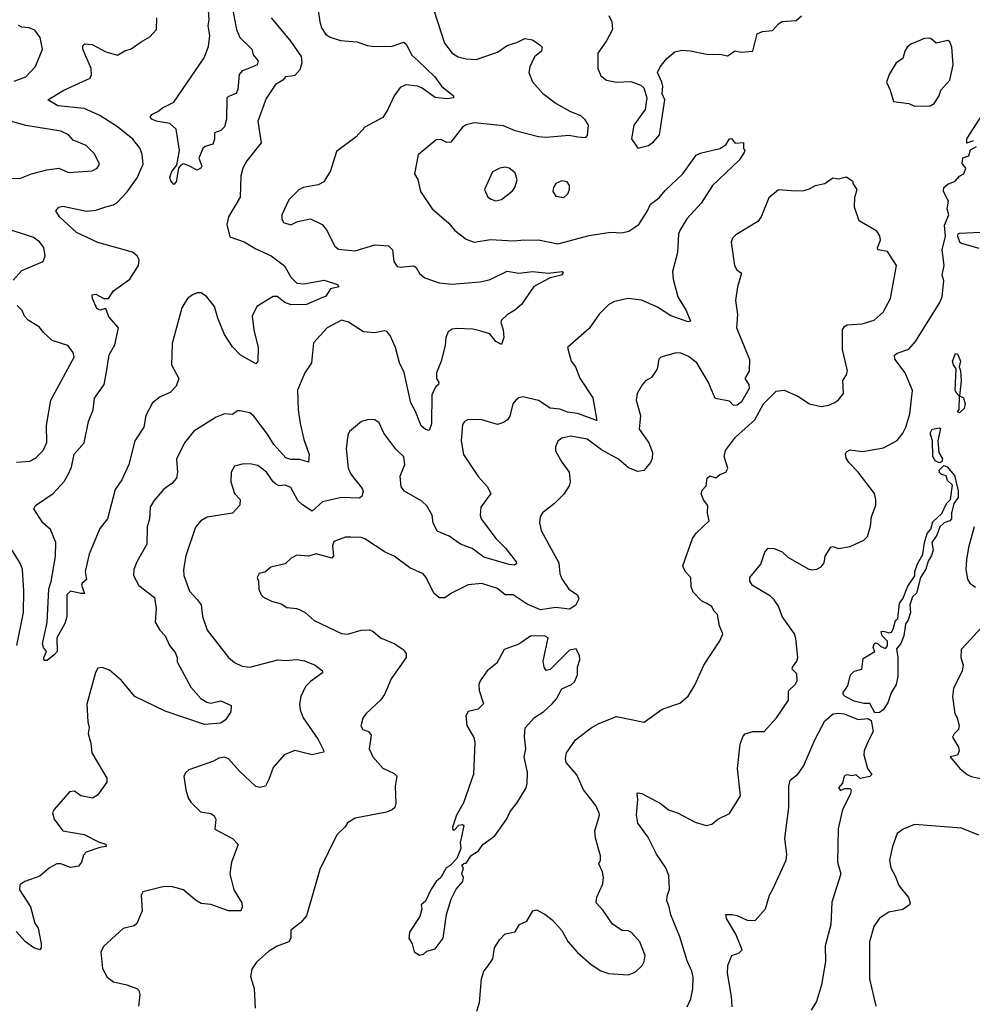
# Model space of a CAD drawing. Extents: x 1954683 to 2060285, y 904798 to 1016299.
# Tile 271 of 472: x 1992034 to 1996921, y 953075 to 958126. Entities that reach past the tile are written whole.
import ezdxf

# ---------------------------------------------------------------- set-up
doc = ezdxf.new("R2010")
doc.units = 0

msp = doc.modelspace()

# ---------------------------------------------------------------- linework, layer by layer
at = {"layer": '0CON10XD'}
for points in [[(1993129.1, 958165), (1993146.9, 958075), (1993164, 958034), (1993224, 957975), (1993231.4, 957945), (1993257.5, 957915), (1993252.7, 957895), (1993203.7, 957873.7), (1993175.8, 957864.2), (1993160, 957845), (1993152.7, 957767.3), (1993145, 957747.1), (1993105, 957732), (1993097, 957723), (1993093.9, 957616.1), (1993084.2, 957575.8), (1993065, 957558), (1993033.9, 957546.1), (1993033.3, 957513.3), (1993025, 957486.7), (1992985, 957476), (1992974, 957465), (1992953.3, 957415), (1992967.5, 957375), (1992962.5, 957365), (1992945, 957353.8), (1992898.9, 957378.9), (1992875, 957386), (1992860.3, 957379.7), (1992848, 957365), (1992836.1, 957293.9), (1992825, 957280), (1992808.8, 957298.8), (1992804.3, 957315.7), (1992815, 957346.7), (1992840.7, 957379.3), (1992854, 957455), (1992836, 957565), (1992804.2, 957594.2), (1992734.1, 957605.9), (1992712, 957615), (1992703.9, 957626.1), (1992711.1, 957638.9), (1992743.3, 957655), (1992765.6, 957674.4), (1992825, 957703.3), (1992979.6, 957930.4), (1993001.7, 957988.3), (1993009.8, 958045), (1993000.6, 958095), (1993005.4, 958125), (1992999.1, 958225)], [(1993561.8, 958195), (1993573.3, 958115), (1993581.9, 958085), (1993605, 958050.8), (1993626.4, 958036.4), (1993679.5, 958019.5), (1993765, 958012.9), (1993816, 957994), (1993852, 957988), (1993945, 957990), (1994005, 958010), (1994018.8, 957998.8), (1994044.6, 957945), (1994078.2, 957915), (1994163.4, 957833.4), (1994198.1, 957785), (1994258.8, 957735), (1994260, 957725), (1994225, 957720.5), (1994165, 957726.4), (1994098, 957775), (1994075, 957784.3), (1994015, 957791.4), (1993985, 957778), (1993955, 957736.2), (1993923.1, 957665), (1993896, 957625), (1993803.8, 957575), (1993760, 957525), (1993659.5, 957450.5), (1993628.7, 957351.3), (1993594, 957295), (1993565, 957278.1), (1993487.5, 957265), (1993465, 957252.5), (1993415, 957202.5), (1993378.8, 957125), (1993378, 957105), (1993386.7, 957085), (1993425, 957074.4), (1993459.5, 957090.5), (1993525, 957103.8), (1993585, 957076), (1993608.3, 957048.3), (1993650, 956965), (1993668.8, 956948.8), (1993755, 956940.8), (1993855, 956970.8), (1993925, 956965.7), (1993946, 956945), (1993954, 956885), (1993969.5, 956859.5), (1993985, 956856), (1994055, 956862.9), (1994067.1, 956855), (1994085, 956824.2), (1994111.5, 956801.5), (1994185, 956775.4), (1994251.1, 956768.9), (1994398.2, 956781.8), (1994446.9, 956793.1), (1994534.3, 956835.7), (1994595, 956826.4), (1994665, 956834.6), (1994745, 956826.2), (1994816.2, 956835), (1994822.5, 956825), (1994813.3, 956815), (1994755, 956802.5), (1994671.9, 956758.1), (1994607.5, 956665), (1994574.7, 956635.3), (1994535, 956611.9), (1994505.8, 956585), (1994502.7, 956572.7), (1994514.3, 956535), (1994518, 956495), (1994505, 956460), (1994476.7, 956475), (1994446, 956515), (1994395, 956530), (1994357.9, 956537.9), (1994275, 956541.1), (1994251.8, 956538.2), (1994232, 956525), (1994220, 956495), (1994216.7, 956455), (1994195.8, 956375), (1994171.4, 956315), (1994172.5, 956285), (1994183.8, 956265), (1994182, 956255), (1994168, 956242), (1994147.4, 956202.6), (1994146.4, 956053.6), (1994135, 956019.2), (1994115, 956023.1), (1994092.6, 956042.6), (1994065, 956116), (1994040.5, 956160.5), (1994006.2, 956316.2), (1993982.7, 956365), (1993961.3, 956445), (1993935, 956505.8), (1993917, 956527), (1993905, 956530), (1993855, 956520), (1993797.5, 956525), (1993721.2, 956575), (1993684.3, 956584.3), (1993612, 956545), (1993541.3, 956468.7), (1993530, 956365), (1993496, 956315), (1993459.4, 956225), (1993462.7, 956125), (1993472.5, 956055), (1993491.9, 955971.9), (1993519.6, 955895), (1993515, 955856.7), (1993470.4, 955870.4), (1993425, 955869.1), (1993398.6, 955878.6), (1993337.3, 955947.3), (1993305, 956000), (1993235, 956091.4), (1993215, 956108.6), (1993165, 956120), (1993150.5, 956119.5), (1993125, 956100.6), (1993085, 956104.3), (1993042.2, 956087.8), (1992927.5, 956015), (1992880, 955955), (1992838.8, 955871.2), (1992842.9, 955805), (1992837.5, 955775), (1992815, 955747.1), (1992772.6, 955717.4), (1992721.9, 955658.1), (1992702.5, 955625), (1992699.5, 955565), (1992687.1, 955525), (1992686.2, 955435), (1992634.4, 955345), (1992618.9, 955305), (1992618.1, 955275), (1992645, 955224.2), (1992725, 955161.2), (1992734.5, 955105), (1992729.4, 955035), (1992752.2, 954995), (1992780, 954965), (1992803.1, 954915), (1992830.6, 954880.6), (1992841.1, 954855), (1992842.2, 954832.2), (1992912, 954702), (1992963.4, 954643.4), (1992994.5, 954624.5), (1993015, 954620.6), (1993065, 954631.5), (1993118.8, 954608.8), (1993116.2, 954575), (1993089.2, 954535)], [(1994158.9, 958175), (1994213.3, 958005), (1994253.1, 957955), (1994283.8, 957935), (1994325, 957924.5), (1994375, 957921.1), (1994485, 957958.9), (1994535, 957993.3), (1994585, 958009.2), (1994625, 958030), (1994665, 958022), (1994703.3, 957995), (1994713.3, 957985), (1994710, 957965), (1994674, 957935), (1994651.2, 957885), (1994646.2, 957855), (1994665, 957806.7), (1994715, 957750), (1994786, 957696), (1994856.4, 957656.4), (1994910, 957635), (1994932, 957615), (1994950, 957585), (1994945, 957532.5), (1994935, 957520), (1994896.5, 957523.5), (1994852.7, 957532.7), (1994735, 957521.5), (1994695.4, 957525.4), (1994575, 957556.2), (1994515, 957581.2), (1994365, 957596.7), (1994325, 957587.5), (1994305.6, 957575), (1994245, 957498.1), (1994225, 957496.9), (1994195, 957510.8), (1994170.5, 957509.5), (1994077.8, 957432.2), (1994060, 957335), (1994075.8, 957305.8), (1994090, 957245), (1994150, 957155), (1994235, 957082.5), (1994266.2, 957045), (1994325, 957000.8), (1994365, 956984.4), (1994448.3, 956998.3), (1994565, 956991.5), (1994605.5, 956994.5), (1994695, 956997.5), (1994795, 956976.5), (1994955, 957018.9), (1995065, 957035.7), (1995122.7, 957032.7), (1995159.1, 957040.9), (1995210, 957075), (1995254.4, 957145), (1995269.8, 957180.2), (1995315, 957211.9), (1995345, 957250.6), (1995435.3, 957334.7), (1995505, 957430.8), (1995525, 957440.8), (1995625, 957465.7), (1995655.6, 957484.4), (1995675, 957515.7), (1995685.8, 957515.8), (1995705, 957492.5), (1995746.4, 957496.4), (1995747.5, 957465), (1995753.3, 957455), (1995750, 957445), (1995724, 957405), (1995587.5, 957275), (1995529.2, 957185), (1995456.2, 957105), (1995420.4, 957045), (1995413.2, 957025), (1995408, 956932), (1995381.9, 956835), (1995385.7, 956795), (1995409.5, 956705), (1995452.1, 956635), (1995475, 956580), (1995463.8, 956576.2), (1995375, 956606.2), (1995305, 956651.5), (1995223.4, 956686.6), (1995155, 956695.6), (1995085, 956680), (1995056.2, 956665), (1995006, 956615), (1994955, 956542), (1994843.3, 956445), (1994863.3, 956375), (1994885.8, 956345), (1994906.6, 956286.6), (1994973.9, 956186.1), (1994995, 956070), (1994895.7, 956105.7), (1994843.4, 956113.4), (1994805, 956128.4), (1994755, 956133), (1994695, 956172), (1994615, 956191.9), (1994595, 956187.1), (1994578.8, 956175), (1994564, 956155), (1994548.3, 956091.7), (1994535.9, 956074.1), (1994515, 956060), (1994485, 956050), (1994405, 956074.2), (1994335, 956074.3), (1994316.2, 956065), (1994305, 956050), (1994298.5, 955965), (1994310.6, 955895), (1994385, 955782), (1994431.3, 955731.3), (1994450, 955695), (1994400, 955625), (1994395.6, 955585), (1994401.8, 955565), (1994476.2, 955465), (1994526.1, 955415), (1994581.2, 955345), (1994582.5, 955335), (1994571.7, 955328.3), (1994545, 955330.9), (1994415, 955368.5), (1994355, 955413.1), (1994295, 955435.7), (1994237.1, 955477.1), (1994175, 955503.1), (1994155.5, 955545), (1994149.2, 955585), (1994121.7, 955631.7), (1994096.3, 955656.3), (1994007.9, 955707.9), (1993990.2, 955730.2), (1993985.5, 955784.5), (1994009.4, 955845), (1994005, 955883.8), (1993963, 955923), (1993902, 956005), (1993877.3, 956057.3), (1993855, 956074), (1993825, 956075.8), (1993786.7, 956065), (1993725, 956013.8), (1993717.1, 955995), (1993708.6, 955925), (1993719.1, 955825), (1993732.5, 955795), (1993790.7, 955720.7), (1993795.6, 955705.6), (1993789.4, 955680.6), (1993775, 955671.4), (1993685.4, 955675.4), (1993587.2, 955652.8), (1993535, 955604.5), (1993485, 955636.9), (1993460.3, 955660.3), (1993425, 955725.7), (1993395, 955738), (1993365, 955734.4), (1993346, 955745), (1993333.3, 955755), (1993300.3, 955805), (1993255, 955839.6), (1993215, 955847.3), (1993175, 955846.7), (1993136.2, 955835), (1993118.1, 955805), (1993116.9, 955755), (1993135.6, 955695.6), (1993164.2, 955665), (1993164, 955635), (1993125, 955594.5), (1992996.3, 955573.7), (1992962.5, 955555), (1992935, 955523.3), (1992886.9, 955375), (1992874.4, 955305), (1992875.7, 955275), (1992905.7, 955195), (1992945, 955152.5), (1992964.4, 955125), (1992971.9, 955065), (1992995, 954994), (1993104.6, 954854.6), (1993135, 954827.8), (1993175, 954810), (1993215, 954804.5), (1993357.4, 954842.6), (1993395, 954838.6), (1993455, 954844.4), (1993495, 954837.1), (1993550, 954815), (1993586.7, 954785), (1993586.7, 954775), (1993525, 954730.9), (1993500, 954705), (1993476.4, 954655), (1993469.1, 954615), (1993473.1, 954585), (1993488.2, 954545), (1993565, 954434), (1993593.3, 954375), (1993591.7, 954368.3), (1993534.5, 954354.5), (1993445, 954377.8), (1993391.2, 954355), (1993335, 954290), (1993312.2, 954227.8)], [(1993324.4, 958135), (1993425, 958014.4), (1993477.7, 957937.7), (1993481, 957905), (1993471.5, 957868.5), (1993445, 957840.4), (1993427.2, 957837.2), (1993397.8, 957832.2), (1993383.8, 957815), (1993346.1, 957793.9), (1993297.4, 957722.6), (1993255.6, 957605), (1993273.1, 957495), (1993198.6, 957401.4), (1993177.8, 957365), (1993168.5, 957325), (1993165.6, 957215), (1993104.4, 957115), (1993095.8, 957075), (1993112.1, 957012.1), (1993186, 956986), (1993245, 956950), (1993323.1, 956915), (1993393.1, 956863.1), (1993425, 956805.6), (1993454.8, 956774.8), (1993491.2, 956771.2), (1993595, 956790.2), (1993665, 956768.5), (1993671.2, 956755), (1993628, 956745), (1993605, 956708), (1993575, 956695.8), (1993505, 956664.6), (1993426, 956664), (1993393.3, 956675), (1993355, 956705.4), (1993335, 956706.9), (1993250.6, 956655), (1993225.7, 956605), (1993234.6, 956534.6), (1993257.1, 956445), (1993255.9, 956374.1), (1993245, 956361.2), (1993165, 956407.5), (1993125, 956448.6), (1993085, 956510.8), (1993049.6, 956595), (1993033.8, 956655), (1992994, 956704), (1992965, 956724.4), (1992945, 956724.4), (1992920, 956715), (1992894.4, 956695), (1992865, 956648), (1992816.2, 956465), (1992812, 956355), (1992849.5, 956285), (1992836.1, 956246.1), (1992806.5, 956213.5), (1992755, 956190.6), (1992715, 956160.8), (1992680.6, 956095), (1992671.1, 956035), (1992623.8, 955965), (1992594.4, 955845), (1992558.5, 955765), (1992524.3, 955715.7), (1992483.7, 955566.3), (1992444.1, 955515.9), (1992389.6, 955385), (1992369.2, 955295), (1992375.8, 955255), (1992354.2, 955235.8), (1992350.8, 955225), (1992367, 955183), (1992348.3, 955181.7), (1992295, 955194.5), (1992275.5, 955175), (1992275, 955063.3), (1992265, 955029.2), (1992223.8, 954955), (1992225.7, 954885), (1992211.3, 954868.7), (1992175, 954838.8), (1992159.3, 954839.3), (1992158, 954855), (1992171.2, 954885), (1992155.5, 954905.5), (1992151.5, 954925), (1992174.1, 955034.1), (1992183.3, 955206.7), (1992196, 955244), (1992217.9, 955372.1), (1992218.5, 955445), (1992191.1, 955511.1), (1992152.5, 955545), (1992107, 955617), (1992115, 955633.3), (1992205, 955695.8), (1992262.3, 955757.7), (1992284, 955796), (1992298.9, 955831.1), (1992312.6, 955897.4), (1992364.5, 955955), (1992386.1, 956065), (1992410, 956125), (1992417.1, 956185), (1992466.8, 956255), (1992479.1, 956319.1), (1992493.5, 956406.5), (1992522.5, 956457.5), (1992540.6, 956545), (1992491.8, 956601.8), (1992475, 956644.5), (1992445, 956636.5), (1992429.2, 956645), (1992407.3, 956695), (1992405.5, 956714.5), (1992425, 956718), (1992465.6, 956695), (1992488.7, 956695), (1992515, 956735.4), (1992599.1, 956795), (1992643.6, 956865), (1992646.7, 956895), (1992636.7, 956915), (1992612.9, 956932.9), (1992435, 956983.3), (1992325.6, 957035), (1992238.2, 957115), (1992220, 957145), (1992235, 957164.4), (1992255, 957169.6), (1992376.2, 957143.8), (1992425, 957148.5), (1992475.7, 957165.7), (1992515, 957176.7), (1992535, 957189.4), (1992585, 957243.5), (1992637.1, 957315), (1992666.9, 957385), (1992662.9, 957435), (1992652.7, 957465), (1992615, 957513.6), (1992535, 957576.9), (1992445, 957635.4), (1992365, 957670), (1992228.8, 957685), (1992177.5, 957715), (1992260.8, 957765), (1992395, 957826), (1992402.5, 957845), (1992400.9, 957875), (1992357.1, 957975), (1992357.7, 957992.3), (1992367.3, 958002.7), (1992405, 957999.5), (1992475, 957961.9), (1992535, 957943.8), (1992573.2, 957966.8), (1992605, 957976.2), (1992657.3, 958012.7), (1992702.3, 958037.7), (1992736, 958075), (1992738, 958135)], [(1995056.9, 958146.9), (1995071.1, 958115), (1995075.7, 958075), (1995045, 958018), (1995000, 957955), (1994999.2, 957875), (1995015, 957838.8), (1995045, 957815.8), (1995095, 957805.7), (1995168.3, 957808.3), (1995220.3, 957790.3), (1995235.8, 957775.8), (1995251.2, 957725), (1995243.3, 957665), (1995184.4, 957585), (1995173.1, 957515), (1995205, 957466.7), (1995259.2, 957480.8), (1995285, 957498.8), (1995316, 957535), (1995343.3, 957715), (1995330, 957745), (1995333.3, 957785), (1995328.8, 957805), (1995306.2, 957855), (1995320, 957885), (1995353.7, 957926.3), (1995395, 957960.8), (1995430.3, 957969.7), (1995475, 957966.9), (1995565, 957947.8), (1995625, 957949.4), (1995665, 957940.8), (1995705, 957966), (1995735, 957960), (1995795, 957963.8), (1995817, 958053), (1995845, 958066.2), (1995895, 958071.2), (1995926.7, 958105), (1995945, 958116), (1996017.5, 958122.5), (1996044.1, 958145.9)], [(1992005, 957810), (1992065, 957832.5), (1992115, 957886), (1992150.8, 957975), (1992139.4, 958035), (1992112.1, 958072.1), (1992082.5, 958085), (1992045, 958088), (1992027.1, 958097.1)], [(1996625, 957683.3), (1996705, 957683.8), (1996725, 957696.7), (1996750.8, 957735), (1996760, 957765), (1996805.6, 957815), (1996822, 957895), (1996815.8, 957985.8), (1996805, 958012.5), (1996795, 958020), (1996735, 958006), (1996708.8, 958028.8), (1996695, 958032), (1996675, 958030), (1996605, 958001.2), (1996586.7, 957985), (1996574, 957965), (1996565, 957927.5), (1996530, 957905), (1996493.8, 957845), (1996480, 957805), (1996500, 957765), (1996516.4, 957706.4), (1996595, 957696.2), (1996625, 957683.3)], [(1996925, 957503.8), (1996892.5, 957492.5), (1996892.5, 957515), (1997035.3, 957734.7)], [(1991945, 957312.5), (1992035, 957312), (1992095, 957335.6), (1992173.4, 957356.6), (1992234.2, 957364.2), (1992285, 957341.5), (1992405, 957350), (1992431.2, 957365), (1992444, 957385), (1992417.4, 957437.4), (1992375, 957481.4), (1992307.9, 957507.9), (1992283.8, 957535), (1992245, 957554.3), (1992065, 957584), (1991939.3, 957619.3)], [(1995458.6, 953061.4), (1995476.2, 953103.8), (1995486.5, 953155), (1995488.2, 953215), (1995482.5, 953245), (1995457.8, 953297.8), (1995420.5, 953420.5), (1995373.6, 953533.6), (1995366, 953575), (1995354.1, 953605.9), (1995355, 953630), (1995367.5, 953665), (1995364.2, 953735.8), (1995348.5, 953775), (1995300.4, 953845), (1995256.8, 953935), (1995205.4, 954005), (1995198.2, 954045), (1995205.7, 954125), (1995200.8, 954155), (1995205, 954160), (1995225, 954155.8), (1995325, 954104.2), (1995362.9, 954072.9), (1995408, 954058), (1995499.7, 954009.7), (1995555, 953992), (1995585, 953998.8), (1995615.9, 954024.1), (1995675.9, 954054.1), (1995732, 954145), (1995716.9, 954285), (1995730.2, 954409.8), (1995745, 954451.2), (1995755, 954462), (1995795, 954473.8), (1995852.5, 954475), (1995915.5, 954544.5), (1995978, 954635), (1995977.6, 954682.4), (1996011.4, 954715), (1996022.9, 954735), (1996020, 954770), (1995996.7, 954795), (1995998, 954805), (1996020.9, 954835), (1996025.9, 954855), (1996015, 954952.5), (1996007.8, 954975), (1995944.6, 955065), (1995926.7, 955116.7), (1995905, 955150.8), (1995885, 955168.6), (1995793, 955223), (1995778.8, 955245), (1995778.8, 955265), (1995836.4, 955333.6), (1995855.8, 955394.2), (1995874.1, 955415.9), (1995905, 955414), (1995945, 955395.6), (1995975, 955369.4), (1996079.3, 955309.3), (1996095, 955304.3), (1996122.7, 955307.3), (1996145, 955320), (1996160.7, 955339.3), (1996166.4, 955373.6), (1996195, 955420), (1996205, 955423.8), (1996235, 955413.3), (1996295, 955424.2), (1996365, 955455.8), (1996382.9, 955475), (1996397.8, 955527.8), (1996403.5, 955575), (1996425.5, 955635), (1996426.5, 955665), (1996418.9, 955695), (1996334.4, 955805), (1996286.5, 955855), (1996274, 955876), (1996270.3, 955899.7), (1996275, 955908.8), (1996295, 955920), (1996358.3, 955911.7), (1996465, 955930.6), (1996535, 955967.5), (1996564.3, 956005.7), (1996579.4, 956035), (1996600, 956105), (1996613.2, 956223.2), (1996576.4, 956315), (1996522.7, 956385), (1996521.5, 956405), (1996535, 956416.1), (1996595, 956436.4), (1996629.2, 956475), (1996754.5, 956675.5), (1996765.5, 956705), (1996775, 956786.7), (1996765.6, 956815), (1996777.1, 956865), (1996765.9, 956945), (1996783.7, 957015), (1996778.8, 957071.2), (1996801.1, 957125), (1996792.5, 957155), (1996798.2, 957195), (1996772.5, 957245), (1996774.2, 957265), (1996795, 957282.5), (1996833, 957297), (1996855, 957323.3), (1996877.5, 957335), (1996887.5, 957365), (1996868.3, 957388.3), (1996873, 957417), (1996903, 957427), (1996911.7, 957458.3), (1996942.5, 957475)], [(1994475, 957197.5), (1994505, 957204.2), (1994561.7, 957248.3), (1994574, 957265), (1994586.2, 957305), (1994575, 957341.2), (1994545, 957364), (1994525, 957370), (1994497.5, 957365), (1994458.8, 957345), (1994417.5, 957255), (1994435.9, 957215.9), (1994453.3, 957205), (1994475, 957197.5)], [(1994379.7, 953040.3), (1994392.9, 953085), (1994403.1, 953205), (1994415.7, 953245), (1994435, 953270), (1994461.7, 953308.3), (1994470, 953365), (1994494.5, 953405.5), (1994525, 953436.2), (1994575, 953447.5), (1994597.5, 953485), (1994635, 953501.2), (1994666, 953554), (1994685, 953560), (1994727.3, 953537.3), (1994765, 953508), (1994814.4, 953454.4), (1994845, 953396.7), (1994895, 953341.2), (1994965, 953278.8), (1995015, 953246.2), (1995055, 953232.5), (1995155, 953225.7), (1995190.7, 953239.3), (1995227.1, 953275), (1995238.1, 953295), (1995243.3, 953325), (1995215.6, 953395), (1995173.2, 953443.2), (1995155, 953452), (1995124.2, 953454.2), (1995075.8, 953485.8), (1995026.8, 953556.8), (1994991.2, 953595), (1994994, 953625), (1995025, 953692.5), (1995028.1, 953725), (1995023.1, 953755), (1995004.3, 953795), (1995013.8, 953815), (1995013.9, 953836.1), (1994987.5, 953927.5), (1994984.3, 953965.7), (1995008.8, 954045), (1995006.2, 954055), (1994990, 954095), (1994925.9, 954175.9), (1994892.1, 954252.1), (1994837.5, 954315), (1994833.3, 954335), (1994839.4, 954365), (1994885, 954432), (1994965, 954492.9), (1995005, 954515.8), (1995095, 954551.2), (1995237, 954523), (1995330.3, 954589.7), (1995420.7, 954619.3), (1995463.9, 954656.1), (1995497, 954713), (1995543.8, 954815), (1995625, 954940), (1995640.8, 954975), (1995623.6, 955016.4), (1995613.3, 955075), (1995594.2, 955094.2), (1995584, 955115), (1995555, 955132.5), (1995532.5, 955142.5), (1995489.1, 955189.1), (1995479.1, 955219.1), (1995476, 955265), (1995447.5, 955295), (1995435.8, 955325), (1995484.6, 955465.4), (1995505.5, 955494.5), (1995570, 955555), (1995562.9, 955595), (1995564.2, 955634.2), (1995542.6, 955662.6), (1995530, 955695), (1995535, 955713.3), (1995556.2, 955735), (1995561.2, 955775), (1995575, 955786.2), (1995605, 955776.7), (1995626.2, 955793.8), (1995656.7, 955805), (1995666.7, 955825), (1995648, 955885), (1995654.5, 955915.5), (1995706.2, 955985), (1995805.8, 956074.2), (1995849.4, 956155), (1995915, 956220.8), (1995955.7, 956225.7), (1996025, 956194.2), (1996085.5, 956155.5), (1996145, 956141.1), (1996185, 956148.6), (1996215, 956162), (1996235, 956176.7), (1996259.3, 956209.3), (1996256.2, 956275), (1996275.9, 956304.1), (1996280, 956325), (1996254.4, 956435), (1996255.7, 956535), (1996265, 956552), (1996278.6, 956561.4), (1996355, 956565.7), (1996416.7, 956585), (1996464, 956625), (1996501.9, 956695), (1996532.2, 956865), (1996485, 956936.2), (1996436.7, 956945), (1996434.3, 956955), (1996450.4, 956995), (1996446.7, 957016.7), (1996431.7, 957041.7), (1996340, 957095), (1996316.7, 957165), (1996318.8, 957215), (1996330, 957255), (1996310, 957285), (1996310, 957295), (1996275, 957317.5), (1996235, 957307.5), (1996205, 957312.5), (1996165, 957283.3), (1996115, 957273.8), (1996083.9, 957256.1), (1996055, 957248.8), (1996015, 957245.8), (1995926.1, 957253.9), (1995877.5, 957212.5), (1995837.5, 957115), (1995820, 957090), (1995707, 957023), (1995691.2, 957005), (1995684, 956985), (1995700, 956865), (1995713.4, 956843.4), (1995737.5, 956825), (1995716, 956755), (1995706, 956685), (1995715.9, 956614.1), (1995711.9, 956545), (1995777.3, 956382.7), (1995776.1, 956323.9), (1995753.3, 956285), (1995774.2, 956255), (1995776.2, 956235), (1995737.5, 956165), (1995715, 956148.8), (1995696.4, 956146.4), (1995675, 956170), (1995602.1, 956182.1), (1995566.9, 956265), (1995508.1, 956365), (1995465, 956398.9), (1995425, 956415.6), (1995402.2, 956417.8), (1995323.3, 956395), (1995312, 956385), (1995304.2, 956335), (1995295, 956321.2), (1995275, 956291.2), (1995245, 956274), (1995226.8, 956253.2), (1995202.3, 956207.7), (1995196.2, 956175), (1995218, 956095), (1995211.2, 956025), (1995261.9, 955955), (1995280.5, 955905), (1995278.5, 955875), (1995270, 955855), (1995235.9, 955814.1), (1995205, 955808.2), (1995157.6, 955827.6), (1995105, 955871.8), (1995018.9, 955918.9), (1994945, 955973.8), (1994860.7, 955989.3), (1994815, 955979.4), (1994795, 955963.8), (1994782.9, 955935), (1994782.9, 955915), (1994815, 955856.2), (1994852.9, 955805), (1994858.5, 955755), (1994853.3, 955735), (1994825, 955692.5), (1994777.5, 955645), (1994715, 955596.7), (1994704.2, 955575.8), (1994701.2, 955545), (1994708.8, 955505), (1994750.4, 955430.4), (1994799.2, 955339.2), (1994804.3, 955285), (1994815, 955257.3), (1994850.9, 955205), (1994895.2, 955175.2), (1994902.4, 955155), (1994885, 955121.4), (1994855, 955101.7), (1994785, 955110.9), (1994705, 955098.9), (1994637.3, 955127.3), (1994565.3, 955175.3), (1994525, 955175.5), (1994485, 955208.2), (1994405, 955233.5), (1994335, 955226.9), (1994248.8, 955185), (1994215, 955160.8), (1994185, 955160.8), (1994158.6, 955185), (1994119.5, 955265), (1994104, 955284), (1994034.7, 955314.7), (1993955, 955374.4), (1993908.8, 955395), (1993805, 955462.5), (1993785, 955469.4), (1993731.9, 955471.9), (1993705, 955472), (1993645, 955448.8), (1993638.1, 955425), (1993644, 955376), (1993635.9, 955364.1), (1993555, 955386), (1993515, 955374.5), (1993455, 955378.6), (1993425.7, 955364.3), (1993395, 955334), (1993322, 955318), (1993295, 955293.3), (1993262.5, 955285), (1993252, 955265), (1993258.8, 955245), (1993260, 955205), (1993272.5, 955175), (1993285, 955163.3), (1993325, 955143.8), (1993375, 955130), (1993405, 955111.2), (1993455, 955106), (1993475, 955097.1), (1993498, 955085), (1993544.5, 955044.5), (1993685, 954977.1), (1993715, 954974.3), (1993785, 954994.3), (1993826.6, 954996.6), (1993845, 954989.2), (1993885, 954955.7), (1993958.8, 954925), (1994001.2, 954895), (1994016.2, 954875), (1994016.2, 954855), (1993939.2, 954745), (1993905.6, 954664.4), (1993884.5, 954635.5), (1993808.8, 954565), (1993795, 954542.5), (1993784.2, 954504.2), (1993794.1, 954484.1), (1993822.5, 954475), (1993836.2, 954455), (1993827.1, 954385), (1993845, 954343.8), (1993896.6, 954286.6), (1993955, 954259.2), (1993969.2, 954245), (1993959.4, 954195), (1993964.2, 954105.8), (1993957.5, 954085), (1993945, 954072.5), (1993915, 954060.6), (1993755, 954030), (1993715, 954006.7), (1993703.3, 953985), (1993661.2, 953945), (1993572.7, 953767.3), (1993505, 953528.8), (1993475.5, 953494.5), (1993425, 953456.2), (1993425.6, 953415), (1993414, 953395), (1993355, 953373.3), (1993311.7, 953348.3), (1993247.9, 953292.1), (1993224, 953255), (1993218.3, 953218.3), (1993235.9, 953155.9), (1993241.2, 953055)], [(1994825, 957214), (1994845, 957232.5), (1994853.8, 957255), (1994853.8, 957275), (1994842.5, 957295), (1994815, 957298.8), (1994783.8, 957285), (1994772, 957265), (1994769.2, 957245), (1994785, 957220), (1994825, 957214)], [(1991999.5, 956790.5), (1992045, 956839.4), (1992153.9, 956886.1), (1992163.8, 956915), (1992157.7, 956957.7), (1992135, 956986.2), (1992105, 957008), (1991955, 957058)], [(1996965.8, 957034.2), (1996855, 957029.5), (1996846.4, 957025), (1996844.8, 957015), (1996855, 956986.4), (1996865, 956978.9), (1996955, 956954.7)], [(1992017, 955857), (1992085, 955860.8), (1992115, 955876), (1992154.4, 955915.6), (1992172.4, 955957.6), (1992171.1, 956045), (1992193.3, 956175), (1992314, 956395), (1992308.3, 956418.3), (1992280.8, 956455), (1992200, 956480), (1992153.4, 956523.4), (1992135, 956549.2), (1992076.9, 956585), (1992058.1, 956605), (1992046.2, 956635), (1992020.5, 956660.5)], [(1996855, 956108.5), (1996844.4, 956115), (1996854.2, 956125.8), (1996854.7, 956194.7), (1996839.4, 956209.4), (1996833.6, 956225), (1996838.3, 956335), (1996824, 956355), (1996819.3, 956375), (1996835, 956414.3), (1996845, 956412), (1996860.9, 956375), (1996853.1, 956345), (1996859.9, 956325), (1996862.9, 956272.9), (1996855.8, 956195.8), (1996876.2, 956186.2), (1996884.9, 956155.1), (1996878.2, 956131.8), (1996855, 956108.5)], [(1996755, 955853.4), (1996732, 955862), (1996718.1, 955885), (1996716.2, 955966.2), (1996705.3, 956005), (1996715, 956026.2), (1996753.2, 956033.2), (1996758.1, 956028.1), (1996743.4, 955965), (1996748.8, 955905), (1996767.3, 955872.7), (1996765, 955859.6), (1996755, 955853.4)], [(1996421.1, 954571.1), (1996395, 954618.8), (1996365, 954618.9), (1996315, 954630.8), (1996268, 954655), (1996258, 954665), (1996257.5, 954675), (1996281.7, 954708.3), (1996296.7, 954765), (1996315, 954783.3), (1996353.3, 954795), (1996361.7, 954848.3), (1996420, 954885), (1996412.5, 954905), (1996417.5, 954925), (1996425, 954930), (1996435, 954926.7), (1996450.8, 954910.8), (1996475, 954900), (1996485, 954914), (1996485, 954938), (1996457.5, 954965), (1996453, 954987), (1996465, 954990), (1996495, 954980), (1996506.2, 954985), (1996515, 955000), (1996526.6, 955043.4), (1996537.9, 955055), (1996547.9, 955132.1), (1996565, 955155.6), (1996590.2, 955219.8), (1996626.4, 955273.6), (1996626.1, 955295), (1996640.2, 955335), (1996667.3, 955382.7), (1996675.1, 955444.9), (1996689.9, 955490.1), (1996707.6, 955512.4), (1996719, 955551), (1996765, 955593.2), (1996788.8, 955645), (1996809.3, 955665), (1996818.5, 955738.5), (1996792.9, 955762.9), (1996786.5, 955786.5), (1996762.5, 955792.5), (1996752.7, 955802.7), (1996751.6, 955815), (1996775, 955839.3), (1996791.5, 955831.5), (1996828.6, 955788.6), (1996848.9, 955708.9), (1996848.7, 955675), (1996826, 955645), (1996813.8, 955595), (1996813.6, 955565), (1996805.5, 955554.5), (1996776.2, 955545), (1996753.4, 955525), (1996738.7, 955481.3), (1996713.9, 955445), (1996720.2, 955405), (1996711.9, 955378.1), (1996695, 955347.7), (1996682.8, 955307.2), (1996654.5, 955265), (1996634.9, 955185), (1996613.8, 955165), (1996599.5, 955125), (1996603.2, 955085), (1996592.1, 955047.9), (1996577.7, 955025), (1996570, 954965), (1996553.5, 954926.5), (1996531.7, 954898.3), (1996538.4, 954855), (1996539.5, 954755), (1996530.2, 954715), (1996505, 954673.6), (1996487.8, 954622.2), (1996464.2, 954585.8), (1996445, 954572.4), (1996421.1, 954571.1)], [(1996930.7, 955525), (1996901.5, 955418.5), (1996890.8, 955355), (1996888.2, 955305), (1996896.2, 955256.2), (1996908.1, 955235), (1996936.6, 955215)], [(1992020, 954915), (1992053.8, 955085), (1992055.4, 955194.6), (1992047.8, 955305), (1992038.6, 955335), (1991994.6, 955404.6)], [(1996963.8, 955005), (1996891.2, 954925), (1996864, 954895), (1996862.5, 954855), (1996874.2, 954815), (1996869.2, 954785), (1996824, 954695), (1996818.8, 954655), (1996831.2, 954565), (1996843.9, 954543.9), (1996854, 954505), (1996850, 954485), (1996827, 954463), (1996820, 954445), (1996850, 954395), (1996853.3, 954375), (1996845, 954353.3), (1996807.5, 954345), (1996856.2, 954285), (1996895, 954254.3), (1996915, 954243.3), (1996980.7, 954230.7)], [(1994085, 953326.7), (1994105, 953332.5), (1994122.3, 953347.7), (1994165, 953360), (1994205.8, 953415), (1994223.8, 953535), (1994246.7, 953615), (1994272.5, 953665), (1994307.5, 953705), (1994310, 953725), (1994302.5, 953745), (1994310, 953775), (1994301.7, 953788.3), (1994311.7, 953798.3), (1994325, 953800), (1994350.7, 953839.3), (1994387.7, 953862.3), (1994410, 953895), (1994470.5, 953939.5), (1994533.6, 954026.4), (1994550, 954065), (1994583.8, 954106.2), (1994631.5, 954185), (1994637.8, 954207.8), (1994638.9, 954265), (1994622.2, 954345), (1994631.1, 954385), (1994622.7, 954447.3), (1994626.4, 954493.6), (1994675, 954546.7), (1994723, 954577), (1994765, 954616), (1994787.2, 954642.8), (1994815, 954693.3), (1994864.2, 954715.8), (1994880.5, 954729.5), (1994896.2, 954765), (1994896.2, 954805), (1994907.3, 954842.7), (1994905, 954862.5), (1994889.4, 954899.4), (1994855, 954892.1), (1994755, 954792.2), (1994735, 954788), (1994723.8, 954805), (1994720, 954835), (1994744.2, 954955), (1994725.5, 954965.5), (1994655, 954963.1), (1994595, 954922.5), (1994520, 954895), (1994481.2, 954825), (1994432, 954785), (1994396.2, 954735), (1994390, 954715), (1994390.8, 954685), (1994413.6, 954616.4), (1994385, 954590), (1994335, 954577.5), (1994323.3, 954555), (1994327.5, 954505), (1994363.3, 954443.3), (1994368.3, 954418.3), (1994361.4, 954255), (1994310.6, 954109.4), (1994274.2, 954045), (1994253.6, 953983.6), (1994255, 953970), (1994265, 953970), (1994286.4, 953993.6), (1994305, 953997.5), (1994312.5, 953992.5), (1994300, 953935), (1994293.3, 953905), (1994297.5, 953875), (1994277, 953823), (1994240, 953785), (1994222.5, 953775), (1994193.8, 953726.2), (1994170, 953705), (1994144, 953665), (1994116.1, 953603.9), (1994093.8, 953585), (1994097.5, 953565), (1994086.2, 953525), (1994034, 953445), (1994030, 953415), (1994047.5, 953385), (1994057.5, 953345), (1994085, 953326.7)], [(1993089.2, 954535), (1993065, 954517.5), (1992981.3, 954511.3), (1992779.5, 954579.5), (1992624.6, 954654.6), (1992555, 954738.1), (1992495, 954790), (1992457.7, 954802.3), (1992435, 954798.8), (1992422.7, 954777.3), (1992378.9, 954615), (1992383.5, 954525), (1992390.6, 954495), (1992385.7, 954464.3), (1992398.9, 954415), (1992404, 954365), (1992480, 954235), (1992480, 954215), (1992432.7, 954147.3), (1992406.8, 954133.2), (1992346.7, 954145), (1992315, 954169.2), (1992290, 954165), (1992210.8, 954075), (1992202.9, 954057.1), (1992210, 954025), (1992255, 953965.6), (1992365, 953945.6), (1992438.3, 953908.3), (1992475, 953897.5), (1992477.5, 953885), (1992445, 953880), (1992374.3, 953855.7), (1992360.6, 953839.4), (1992351.2, 953805), (1992335, 953783.3), (1992295, 953776.2), (1992245.7, 953795.7), (1992225, 953795.8), (1992186.2, 953775), (1992137, 953733), (1992060, 953705), (1992035, 953687.5), (1992033.2, 953663.2), (1992088.9, 953575), (1992111.7, 953491.7), (1992127.8, 953465), (1992143.8, 953385), (1992143.3, 953365), (1992136.7, 953355), (1992106.7, 953365), (1992064, 953395), (1992015, 953448)], [(1995688.6, 953061.4), (1995685.3, 953115.3), (1995664.2, 953235), (1995666.2, 953273.8), (1995687.5, 953325), (1995725, 953340), (1995740, 953355), (1995708.1, 953435), (1995660, 953515), (1995656.7, 953535), (1995686.6, 953536.6), (1995715, 953530.6), (1995765, 953506.5), (1995806.2, 953505), (1995860, 953565), (1995880.6, 953635), (1995898.1, 953665), (1995966.4, 953815), (1995968.8, 953845), (1995958.2, 953925), (1995980, 954085), (1995980, 954195), (1995985.6, 954224.4), (1996025, 954255.8), (1996055, 954296), (1996115, 954436), (1996165, 954528.8), (1996206.2, 954565), (1996235, 954569.4), (1996264.2, 954565), (1996335.8, 954535.8), (1996385, 954541.3), (1996401.8, 954531.8), (1996412.2, 954475), (1996385.7, 954424.3), (1996365.8, 954375), (1996363.8, 954355), (1996383.3, 954285), (1996406, 954254), (1996395.7, 954244.3), (1996345, 954233.3), (1996325, 954252.5), (1996305, 954247.5), (1996275, 954252.5), (1996263.8, 954245), (1996255, 954210), (1996233.8, 954185), (1996245, 954172.5), (1996267, 954183), (1996291.7, 954181.7), (1996300, 954175), (1996296.2, 954155), (1996254.2, 954075), (1996233.3, 953975), (1996228.5, 953805), (1996245.5, 953745), (1996200.4, 953599.6), (1996194.5, 953485), (1996166.7, 953375), (1996167.8, 953295), (1996147.8, 953175), (1996120.9, 953089.1), (1996093.5, 953045)], [(1993312.2, 954227.8), (1993295, 954194.5), (1993265, 954187.1), (1993245, 954192.7), (1993160.9, 954270.9), (1993105, 954334.2), (1993085, 954342.9), (1993055, 954338), (1993027.6, 954322.4), (1992902.3, 954277.7), (1992886.7, 954265), (1992876.2, 954245), (1992886, 954175), (1992898, 954135), (1992912.1, 954112.1), (1992962.2, 954062.2), (1993014, 954054), (1993031.7, 954041.7), (1993040, 954025), (1993035, 953973.3), (1993126.2, 953925), (1993154, 953895), (1993120.6, 953805), (1993112.2, 953745), (1993133, 953663), (1993173.3, 953595), (1993175.9, 953574.1), (1993167.5, 953555), (1993105, 953554.2), (1993015, 953588), (1992965, 953592), (1992935, 953608.8), (1992875, 953662), (1992817.7, 953677.7), (1992775, 953680), (1992665, 953652.5), (1992656.7, 953635), (1992662, 953555), (1992635, 953490), (1992621.7, 953478.3), (1992565, 953463.8), (1992465, 953373.8), (1992450.8, 953345), (1992458.3, 953258.3), (1992482, 953215), (1992515, 953190.6), (1992583.3, 953175), (1992635.6, 953155.6), (1992645.7, 953145.7), (1992650.6, 953125), (1992643.3, 953065)], [(1996955, 953942.4), (1996865, 953979), (1996625, 953996.9), (1996565.8, 953974.2), (1996535, 953951.2), (1996510.8, 953885), (1996495.6, 953815), (1996502.5, 953775), (1996525.8, 953735), (1996544.3, 953685), (1996593.6, 953623.6), (1996602.5, 953595), (1996599.2, 953585), (1996565, 953560.8), (1996492.1, 953547.9), (1996445, 953516.2), (1996415.8, 953475), (1996394.2, 953395), (1996393.3, 953205), (1996426, 953065)]]:
    msp.add_lwpolyline(points, dxfattribs=at)

doc.saveas('drawing.dxf')
